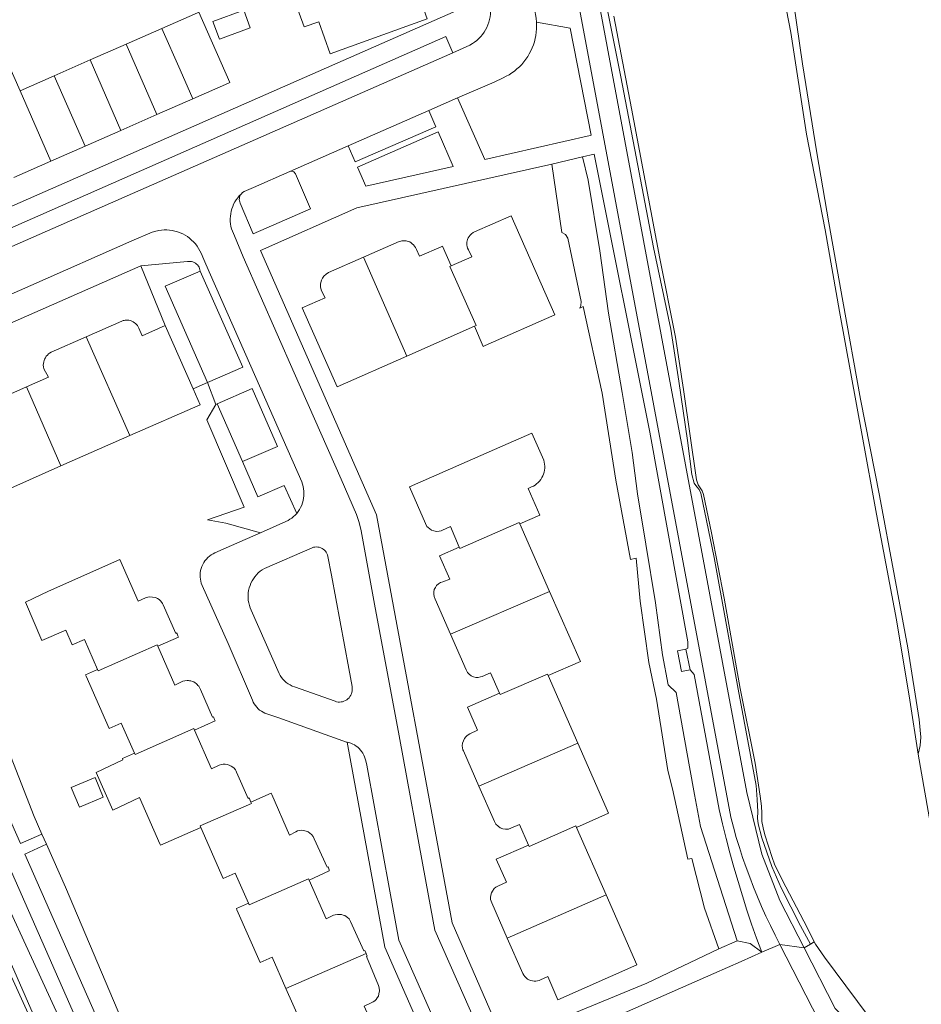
# Model space of a CAD drawing. Header units: metres. Extents: x 89888 to 94270, y 464165 to 468904.
# Tile 325 of 369: x 93305 to 93409, y 467266 to 467380. Entities that reach past the tile are written whole.
import ezdxf

# ---------------------------------------------------------------- set-up
doc = ezdxf.new("R2010")
doc.units = ezdxf.units.M
for name, color, linetype, lineweight in [('B_BEBOUWINGSGRENS_0', 251, 'CONTINUOUS', 13), ('B_TUSSENMUUR_0', 251, 'CONTINUOUS', 13), ('G_GRENS_ALGEMEEN_0', 251, 'CONTINUOUS', 13), ('T_CULTUURGRENS_0', 251, 'CONTINUOUS', 13), ('T_HEK_LIJN_0', 251, 'CONTINUOUS', 13), ('V_WEGGRENS_0', 251, 'CONTINUOUS', 13), ('W_WATERGRENS_0', 251, 'CONTINUOUS', 13)]:
    doc.layers.add(name, color=color, linetype=linetype, lineweight=lineweight)

msp = doc.modelspace()

# ---------------------------------------------------------------- linework, layer by layer
at = {"layer": 'B_BEBOUWINGSGRENS_0'}
for p, q in [((93321.53, 467378.99), (93317.37, 467377.16)), ((93317.37, 467377.16), (93313.21, 467375.34)), ((93313.21, 467375.34), (93309.06, 467373.51)), ((93309.06, 467373.51), (93305.1, 467371.77)), ((93320.93, 467369.01), (93325.09, 467370.83)), ((93316.78, 467367.18), (93320.93, 467369.01)), ((93312.62, 467365.35), (93316.78, 467367.18)), ((93308.66, 467363.61), (93312.62, 467365.35)), ((93304.38, 467361.73), (93308.66, 467363.61)), ((93321.91, 467344.59), (93325.13, 467337.26)), ((93349.9, 467341.06), (93357.71, 467344.53)), ((93317.83, 467331.85), (93309.84, 467328.33)), ((93309.84, 467328.33), (93301.92, 467324.84)), ((93366.41, 467313.82), (93362.97, 467321.63)), ((93369.69, 467296.25), (93366.25, 467304.07)), ((93372.96, 467278.68), (93369.52, 467286.5))]:
    msp.add_line(p, q, dxfattribs=at)
for points in [[(93336.41, 467383.52), (93337.98, 467379.15), (93339.68, 467379.76), (93341.01, 467376.04), (93352.25, 467380.09), (93350.39, 467385.27), (93347.57, 467384.26), (93346.53, 467387.17)], [(93325.09, 467370.83), (93329.25, 467372.66), (93329.39, 467372.72), (93325.81, 467380.87), (93325.66, 467380.8), (93321.53, 467378.99)], [(93327.42, 467379.77), (93328.18, 467377.73), (93331.76, 467379.05), (93331, 467381.1), (93327.42, 467379.77)], [(93305.1, 467371.77), (93303.65, 467375.06), (93299.37, 467373.19), (93300.82, 467369.89)], [(93357.71, 467344.53), (93358.74, 467342.18), (93358.94, 467342.27), (93367.01, 467345.81), (93361.96, 467357.27), (93357.73, 467355.42), (93357.57, 467355.34), (93357.37, 467355.2), (93357.23, 467355.06), (93357.09, 467354.89), (93357, 467354.73), (93356.92, 467354.54), (93356.88, 467354.39), (93356.85, 467354.24), (93356.83, 467354.09), (93356.84, 467353.89), (93356.87, 467353.73), (93356.93, 467353.54), (93357.02, 467353.34), (93357.4, 467352.54), (93355.03, 467351.5)], [(93355.03, 467351.5), (93354.03, 467353.78), (93353.85, 467353.7), (93351.35, 467352.61), (93350.99, 467353.4), (93350.89, 467353.63), (93350.78, 467353.79), (93350.66, 467353.94), (93350.52, 467354.06), (93350.38, 467354.17), (93350.23, 467354.26), (93350.08, 467354.31), (93349.94, 467354.36), (93349.79, 467354.39), (93349.64, 467354.41), (93349.49, 467354.4), (93349.32, 467354.39), (93349.18, 467354.36), (93349, 467354.3), (93344.88, 467352.5)], [(93344.88, 467352.5), (93340.8, 467350.71), (93340.53, 467350.54), (93340.29, 467350.3), (93340.11, 467350.06), (93340, 467349.83), (93339.93, 467349.59), (93339.9, 467349.36), (93339.89, 467349.07), (93339.94, 467348.87), (93340.01, 467348.62), (93340.44, 467347.79), (93337.78, 467346.63), (93341.83, 467337.48), (93349.9, 467341.06)], [(93312.77, 467343.29), (93316.87, 467345.1), (93317.04, 467345.16), (93317.17, 467345.19), (93317.28, 467345.21), (93317.38, 467345.21), (93317.51, 467345.21), (93317.69, 467345.2), (93317.88, 467345.16), (93318.06, 467345.09), (93318.21, 467345.02), (93318.36, 467344.92), (93318.47, 467344.83), (93318.59, 467344.71), (93318.69, 467344.58), (93318.79, 467344.43), (93318.85, 467344.29), (93319.23, 467343.4), (93321.91, 467344.59)], [(93305.86, 467337.51), (93308.38, 467338.62), (93307.85, 467339.59), (93307.81, 467339.8), (93307.79, 467340), (93307.81, 467340.19), (93307.84, 467340.37), (93307.88, 467340.54), (93307.94, 467340.68), (93308.03, 467340.86), (93308.13, 467341.03), (93308.26, 467341.16), (93308.39, 467341.3), (93308.52, 467341.39), (93308.7, 467341.5), (93312.77, 467343.29)], [(93296.88, 467336.29), (93300.94, 467338.09), (93301.09, 467338.15), (93301.29, 467338.19), (93301.45, 467338.2), (93301.6, 467338.2), (93301.75, 467338.19), (93301.86, 467338.17), (93301.98, 467338.13), (93302.11, 467338.09), (93302.22, 467338.03), (93302.37, 467337.94), (93302.5, 467337.84), (93302.61, 467337.75), (93302.72, 467337.62), (93302.81, 467337.49), (93302.86, 467337.41), (93302.91, 467337.29), (93303.34, 467336.39), (93305.86, 467337.51)], [(93325.13, 467337.26), (93325.94, 467335.42), (93317.83, 467331.85)], [(93362.97, 467321.63), (93365.28, 467322.63), (93363.92, 467325.72), (93364.33, 467325.9), (93364.54, 467326), (93364.73, 467326.13), (93364.92, 467326.27), (93365.09, 467326.42), (93365.25, 467326.59), (93365.4, 467326.78), (93365.52, 467326.98), (93365.63, 467327.18), (93365.71, 467327.4), (93365.78, 467327.62), (93365.83, 467327.85), (93365.85, 467328.09), (93365.86, 467328.32), (93365.84, 467328.55), (93365.8, 467328.78), (93365.74, 467329.01), (93364.37, 467332.13), (93361.62, 467330.92), (93350.18, 467325.91), (93352.04, 467321.66), (93352.22, 467321.33), (93352.37, 467321.2), (93352.55, 467321.04), (93352.74, 467320.91), (93353.01, 467320.81), (93353.31, 467320.76), (93353.63, 467320.78), (93353.88, 467320.83), (93354.02, 467320.91), (93354.93, 467321.31), (93355.96, 467318.95)], [(93355.96, 467318.95), (93353.67, 467317.94), (93354.86, 467315.22), (93354.06, 467314.93), (93353.77, 467314.83), (93353.54, 467314.69), (93353.32, 467314.48), (93353.2, 467314.28), (93353.07, 467314.04), (93353.03, 467313.76), (93353.01, 467313.49), (93353.04, 467313.22), (93353.16, 467312.91), (93354.95, 467308.85)], [(93308.41, 467313.85), (93316.66, 467317.49), (93318.78, 467312.67), (93319.63, 467313.07), (93320.05, 467313.19), (93320.43, 467313.16), (93320.8, 467313.1), (93321.03, 467313), (93321.22, 467312.88), (93321.39, 467312.7), (93321.59, 467312.42), (93321.67, 467312.26), (93323.15, 467308.96), (93323.24, 467309), (93323.38, 467308.67), (93323.45, 467308.52), (93321.05, 467307.48)], [(93314.08, 467304.78), (93312.55, 467308.25), (93311.15, 467307.63), (93310.41, 467309.31), (93307.62, 467308.12), (93305.74, 467312.56), (93308.41, 467313.85)], [(93366.25, 467304.07), (93369.98, 467305.71), (93366.41, 467313.82)], [(93354.95, 467308.85), (93356.76, 467304.74), (93356.93, 467304.43), (93357.12, 467304.22), (93357.35, 467304.05), (93357.6, 467303.93), (93357.89, 467303.86), (93358.14, 467303.85), (93358.4, 467303.91), (93358.61, 467303.98), (93359.59, 467304.4), (93360.62, 467302.05)], [(93321.05, 467307.48), (93323.03, 467302.96), (93323.94, 467303.41), (93324.19, 467303.47), (93324.44, 467303.5), (93324.6, 467303.49), (93324.72, 467303.48), (93324.89, 467303.45), (93325.05, 467303.4), (93325.21, 467303.33), (93325.36, 467303.24), (93325.48, 467303.15), (93325.6, 467303.05), (93325.7, 467302.94), (93325.79, 467302.84), (93325.88, 467302.68), (93325.96, 467302.52), (93325.98, 467302.46), (93327.4, 467299.27), (93327.49, 467299.31), (93327.63, 467298.98), (93327.69, 467298.82), (93325.31, 467297.77)], [(93318.34, 467295.08), (93316.82, 467298.56), (93315.42, 467297.94), (93312.75, 467304), (93312.68, 467304.16), (93314.08, 467304.78)], [(93360.62, 467302.05), (93356.9, 467300.42), (93358.08, 467297.76), (93357.17, 467297.31), (93356.89, 467297.14), (93356.73, 467296.98), (93356.56, 467296.77), (93356.43, 467296.53), (93356.34, 467296.24), (93356.31, 467295.94), (93356.34, 467295.7), (93356.39, 467295.46), (93356.43, 467295.35), (93358.22, 467291.27)], [(93325.31, 467297.77), (93327.27, 467293.28), (93328.15, 467293.71), (93328.41, 467293.79), (93328.62, 467293.82), (93328.86, 467293.81), (93329.08, 467293.78), (93329.33, 467293.7), (93329.53, 467293.6), (93329.72, 467293.48), (93329.88, 467293.34), (93330.03, 467293.16), (93330.13, 467292.99), (93330.18, 467292.9), (93331.52, 467289.86), (93331.62, 467289.9), (93331.83, 467289.42)], [(93369.52, 467286.5), (93373.25, 467288.15), (93369.69, 467296.25)], [(93326.02, 467286.49), (93321.35, 467284.45), (93321.28, 467284.61), (93318.93, 467289.96), (93315.84, 467288.51), (93313.93, 467292.86), (93317.01, 467294.31), (93316.95, 467294.46), (93318.34, 467295.08)], [(93314.74, 467289.98), (93313.78, 467292.26), (93311.03, 467291.11), (93311.99, 467288.82), (93314.74, 467289.98)], [(93331.83, 467289.42), (93334.18, 467290.44), (93334.24, 467290.3), (93336.31, 467285.6), (93337.02, 467285.99), (93337.24, 467286.08), (93337.47, 467286.13), (93337.73, 467286.16), (93337.93, 467286.14), (93338.22, 467286.07), (93338.46, 467285.97), (93338.67, 467285.84), (93338.84, 467285.68), (93339.04, 467285.43), (93339.17, 467285.17), (93340.67, 467281.88), (93340.76, 467281.92), (93340.91, 467281.59), (93340.89, 467281.48), (93338.58, 467280.39)], [(93358.22, 467291.27), (93360.03, 467287.17), (93360.2, 467286.87), (93360.46, 467286.63), (93360.68, 467286.45), (93361.01, 467286.33), (93361.31, 467286.28), (93361.65, 467286.3), (93361.94, 467286.39), (93362.93, 467286.82), (93363.97, 467284.45)], [(93331.55, 467277.71), (93330.02, 467281.19), (93328.62, 467280.57), (93326.02, 467286.49)], [(93363.97, 467284.45), (93360.24, 467282.8), (93361.41, 467280.14), (93360.51, 467279.74), (93360.21, 467279.59), (93360, 467279.41), (93359.79, 467279.11), (93359.68, 467278.91), (93359.61, 467278.66), (93359.57, 467278.37), (93359.59, 467278.15), (93359.65, 467277.97), (93359.71, 467277.77), (93361.51, 467273.68)], [(93338.58, 467280.39), (93340.54, 467275.9), (93341.4, 467276.32), (93341.59, 467276.39), (93341.87, 467276.43), (93342.13, 467276.43), (93342.32, 467276.41), (93342.52, 467276.35), (93342.69, 467276.28), (93342.85, 467276.18), (93343.02, 467276.05), (93343.2, 467275.9), (93343.29, 467275.75), (93343.38, 467275.6), (93344.92, 467272.2), (93345.01, 467272.24), (93345.16, 467271.91)], [(93335.89, 467267.86), (93334.3, 467271.48), (93332.9, 467270.86), (93330.22, 467276.94), (93330.15, 467277.09), (93331.55, 467277.71)], [(93361.51, 467273.68), (93363.31, 467269.59), (93363.42, 467269.4), (93363.54, 467269.23), (93363.7, 467269.07), (93363.87, 467268.94), (93364.02, 467268.86), (93364.24, 467268.77), (93364.43, 467268.72), (93364.63, 467268.71), (93364.81, 467268.7), (93365.01, 467268.73), (93365.2, 467268.78), (93365.36, 467268.85), (93366.2, 467269.24), (93367.37, 467266.55), (93376.52, 467270.58), (93372.96, 467278.68)], [(93345.16, 467271.91), (93345.3, 467271.58), (93345.21, 467271.54), (93346.59, 467268.21), (93346.67, 467267.94), (93346.72, 467267.58), (93346.66, 467267.24), (93346.59, 467266.98), (93346.47, 467266.77), (93346.33, 467266.58), (93346.17, 467266.43), (93345.99, 467266.32), (93345.84, 467266.23), (93344.95, 467265.82), (93346.94, 467261.32), (93349.28, 467262.4), (93349.41, 467262.22)], [(93338.75, 467257.56), (93336.09, 467263.61), (93337.49, 467264.23), (93335.89, 467267.86)]]:
    msp.add_lwpolyline(points, dxfattribs=at)
at = {"layer": 'B_TUSSENMUUR_0'}
for p, q in [((93317.37, 467377.16), (93320.93, 467369.01)), ((93313.21, 467375.34), (93316.78, 467367.18)), ((93309.06, 467373.51), (93312.62, 467365.35)), ((93305.1, 467371.77), (93308.66, 467363.61)), ((93344.88, 467352.5), (93349.9, 467341.06)), ((93312.77, 467343.29), (93317.83, 467331.85)), ((93305.86, 467337.51), (93309.84, 467328.33)), ((93366.41, 467313.82), (93354.95, 467308.85)), ((93369.69, 467296.25), (93358.22, 467291.27)), ((93372.96, 467278.68), (93361.51, 467273.68)), ((93345.16, 467271.91), (93335.89, 467267.86))]:
    msp.add_line(p, q, dxfattribs=at)
for points in [[(93321.53, 467378.99), (93323.63, 467374.17), (93325.09, 467370.83)], [(93357.71, 467344.53), (93357.9, 467344.61), (93354.87, 467351.43), (93355.03, 467351.5)], [(93362.97, 467321.63), (93362.9, 467321.8), (93356.04, 467318.79), (93355.96, 467318.95)], [(93321.05, 467307.48), (93320.99, 467307.62), (93314.15, 467304.62), (93314.08, 467304.78)], [(93366.25, 467304.07), (93366.18, 467304.23), (93360.69, 467301.88), (93360.62, 467302.05)], [(93325.31, 467297.77), (93325.24, 467297.93), (93318.41, 467294.92), (93318.34, 467295.08)], [(93331.83, 467289.42), (93331.9, 467289.27), (93325.95, 467286.66), (93326.02, 467286.49)], [(93369.52, 467286.5), (93369.45, 467286.67), (93364.04, 467284.3), (93363.97, 467284.45)], [(93338.58, 467280.39), (93338.51, 467280.55), (93331.62, 467277.55), (93331.55, 467277.71)]]:
    msp.add_lwpolyline(points, dxfattribs=at)
at = {"layer": 'G_GRENS_ALGEMEEN_0'}
msp.add_lwpolyline([(93387.13, 467422.51), (93389.55, 467410.08), (93391.32, 467401.98), (93392.59, 467394.58), (93394.01, 467386.6), (93395.71, 467374.88), (93397.37, 467364.59), (93398.74, 467356.46), (93400.38, 467347.41), (93402.41, 467336.08), (93404.6, 467324.9), (93406.36, 467315.56), (93407.89, 467307.27), (93409.23, 467298.99), (93409.42, 467296.95), (93409.32, 467295.99), (93409.1, 467294.96)], dxfattribs=at)
at = {"layer": 'T_CULTUURGRENS_0'}
for p, q in [((93306.74, 467287.74), (93302.14, 467299.47)), ((93386.01, 467272.43), (93388.15, 467273.35)), ((93397.07, 467273.24), (93396.61, 467272.97)), ((93386.01, 467272.43), (93377.68, 467268.47)), ((93395.88, 467272.54), (93393.09, 467272.96)), ((93396.61, 467272.97), (93395.88, 467272.54))]:
    msp.add_line(p, q, dxfattribs=at)
for points in [[(93395.88, 467272.54), (93393.06, 467278.03), (93391.01, 467283.39), (93389.25, 467290.52), (93379.33, 467343.51), (93350.24, 467498.91), (93350.04, 467500), (93339.36, 467556.57), (93337.06, 467566.7), (93334.38, 467580.22), (93309.73, 467716.33), (93309.61, 467716.91)], [(93372.82, 467382.66), (93374.65, 467373.36), (93376.8, 467362.3), (93378.45, 467353.61), (93380.44, 467344.15), (93381.39, 467338.15), (93382.39, 467331.3), (93382.87, 467327.34), (93383.16, 467326.34), (93383.47, 467325.93), (93383.75, 467325.61), (93383.94, 467325.17), (93385.49, 467317.75), (93388.27, 467302.49), (93390.35, 467291.36), (93390.47, 467289.72), (93390.52, 467288.28), (93390.5, 467287.56), (93390.57, 467286.92), (93391.01, 467285.28), (93392.14, 467281.98), (93393.24, 467279.52), (93395.46, 467275.09), (93396.61, 467272.97)], [(93370.22, 467364.12), (93370.88, 467361.41), (93372.23, 467353.25), (93373.22, 467346.04), (93374.82, 467336.82), (93375.97, 467329.88), (93376.58, 467325.11), (93377.58, 467319.28), (93378.67, 467312.49), (93379.5, 467306.46), (93380.14, 467303), (93381.08, 467302.11), (93382.62, 467293.49), (93383.21, 467290.3), (93383.88, 467286.6), (93388.15, 467273.35)], [(93369.93, 467346.59), (93370.04, 467346.91), (93370.07, 467347.37), (93368.51, 467354.71), (93368.25, 467355.12), (93367.84, 467355.36)], [(93378.79, 467301.33), (93377.89, 467305.57), (93376.9, 467312.69), (93376.45, 467317.67)], [(93382.43, 467282.81), (93382.89, 467282.89), (93384.35, 467277.15), (93386.01, 467272.43)], [(93388.15, 467273.35), (93389.66, 467273.07), (93390.98, 467272.04)], [(93352.82, 467081.26), (93362.8, 467091.61), (93379.64, 467109.08), (93408.5, 467148.36), (93410.66, 467152.94), (93413.64, 467159.23), (93406.01, 467178.65), (93404.37, 467184.03), (93404.17, 467186.7), (93403.85, 467191), (93406.5, 467207.47), (93409.73, 467218.94), (93412.6, 467225.13), (93413.62, 467228.82), (93413.97, 467235.15), (93413.63, 467238.74), (93413.37, 467241.58), (93411.59, 467248.11), (93410.83, 467250), (93410.04, 467251.94), (93404.47, 467260.66), (93399.48, 467265.54), (93395.88, 467272.54)]]:
    msp.add_lwpolyline(points, dxfattribs=at)
at = {"layer": 'T_HEK_LIJN_0'}
for p, q in [((93306.74, 467287.74), (93307.63, 467285.73)), ((93307.63, 467285.73), (93308.16, 467284.54))]:
    msp.add_line(p, q, dxfattribs=at)
for points in [[(93369.93, 467346.59), (93370.31, 467346.8), (93372.52, 467336.78), (93374.1, 467326.7), (93375.8, 467317.52), (93376.45, 467317.67)], [(93326.72, 467333.66), (93331.04, 467323.55), (93326.8, 467322.1), (93328.91, 467321.7), (93332.94, 467320.61)], [(93382.43, 467282.81), (93380.65, 467290.95), (93380.11, 467293.08)], [(93308.16, 467284.54), (93310.37, 467279.57), (93318.71, 467259.9)]]:
    msp.add_lwpolyline(points, dxfattribs=at)
at = {"layer": 'V_WEGGRENS_0'}
for p, q in [((93372.51, 467367.24), (93369.19, 467385.02)), ((93356.57, 467381.44), (93294.82, 467354.33)), ((93277.23, 467341.92), (93355.23, 467376.15)), ((93355.75, 467370.94), (93352.43, 467369.47)), ((93343.08, 467365.38), (93352.43, 467369.47)), ((93352.43, 467369.47), (93353.24, 467367.6)), ((93353.24, 467367.6), (93343.9, 467363.52)), ((93344.16, 467362.92), (93353.51, 467367)), ((93343.08, 467365.38), (93336.33, 467362.42)), ((93343.9, 467363.52), (93343.08, 467365.38)), ((93370.22, 467364.12), (93371.57, 467364.44)), ((93371.57, 467364.44), (93378.01, 467332.26)), ((93366.66, 467363.28), (93370.22, 467364.12)), ((93367.84, 467355.36), (93366.66, 467363.28)), ((93285.32, 467336.67), (93319.09, 467351.51)), ((93321.91, 467344.59), (93319.09, 467351.51)), ((93326.82, 467338.01), (93325.13, 467337.26)), ((93326.82, 467338.01), (93327.78, 467335.45)), ((93326.72, 467333.66), (93327.78, 467335.45)), ((93327.78, 467335.45), (93327.92, 467335.51)), ((93327.92, 467335.51), (93330.85, 467328.84)), ((93305.14, 467284.63), (93294.88, 467307.86)), ((93382.2, 467307.14), (93382.68, 467304.72)), ((93380.11, 467293.08), (93378.79, 467301.33)), ((93307.63, 467285.73), (93305.14, 467284.63)), ((93305.66, 467283.39), (93308.16, 467284.54)), ((93390.98, 467272.04), (93393.09, 467272.96)), ((93385.43, 467269.6), (93364.95, 467260.58)), ((93364.01, 467262.86), (93377.68, 467268.47))]:
    msp.add_line(p, q, dxfattribs=at)
for points in [[(93364.16, 467382.81), (93364.33, 467382.38), (93364.47, 467381.94), (93364.59, 467381.5), (93364.7, 467381.05), (93364.79, 467380.6), (93364.85, 467380.15), (93364.9, 467379.7)], [(93359.48, 467381.91), (93359.54, 467381.59), (93359.57, 467381.28), (93359.58, 467380.96), (93359.56, 467380.64), (93359.53, 467380.32), (93359.47, 467380.01), (93359.38, 467379.7), (93359.28, 467379.4), (93359.15, 467379.1), (93359.01, 467378.82), (93358.84, 467378.55), (93358.66, 467378.29), (93358.45, 467378.04), (93358.23, 467377.81), (93357.99, 467377.6), (93357.74, 467377.4), (93357.48, 467377.22), (93357.2, 467377.06), (93355.23, 467376.15)], [(93355.75, 467370.94), (93360, 467372.76), (93361.05, 467373.27), (93361.39, 467373.44), (93361.72, 467373.62), (93362.04, 467373.83), (93362.35, 467374.05), (93362.64, 467374.29), (93362.92, 467374.55), (93363.19, 467374.82), (93363.43, 467375.1), (93363.67, 467375.41), (93363.88, 467375.72), (93364.07, 467376.04), (93364.25, 467376.38), (93364.41, 467376.73), (93364.54, 467377.08), (93364.66, 467377.44), (93364.75, 467377.81), (93364.82, 467378.18), (93364.88, 467378.56), (93364.9, 467378.94), (93364.91, 467379.32), (93364.9, 467379.7)], [(93364.9, 467379.7), (93368.8, 467379.01), (93371.23, 467366.64), (93371.11, 467366.6)], [(93355.23, 467376.15), (93354.42, 467378.03), (93276.42, 467343.75), (93277.23, 467341.92)], [(93371.11, 467366.6), (93358.91, 467363.81), (93355.75, 467370.94)], [(93353.51, 467367), (93355.25, 467362.98), (93345.15, 467360.71), (93344.16, 467362.92)], [(93393.09, 467272.96), (93392.53, 467274.04), (93391.99, 467275.14), (93391.47, 467276.23), (93390.97, 467277.34), (93390.49, 467278.46), (93390.03, 467279.59), (93389.59, 467280.72), (93389.17, 467281.87), (93388.77, 467283.02), (93388.4, 467284.17), (93388.04, 467285.34), (93387.7, 467286.51), (93387.39, 467287.68), (93372.51, 467367.24)], [(93332.94, 467353.27), (93344.09, 467358.23), (93366.66, 467363.28)], [(93330.69, 467359.81), (93330.86, 467359.99), (93331.06, 467360.12), (93332.12, 467360.57), (93336.33, 467362.42)], [(93336.33, 467362.42), (93336.42, 467362.45), (93336.52, 467362.46), (93336.62, 467362.45), (93336.71, 467362.42), (93336.79, 467362.37), (93336.87, 467362.31), (93336.93, 467362.23), (93336.98, 467362.14), (93338.73, 467358.11), (93332.11, 467355.21)], [(93330.69, 467359.81), (93330.49, 467359.6), (93330.3, 467359.38), (93330.12, 467359.14), (93329.97, 467358.9), (93329.83, 467358.64), (93329.72, 467358.37), (93329.62, 467358.09), (93329.54, 467357.81), (93329.49, 467357.52), (93329.45, 467357.23), (93329.44, 467356.94), (93329.44, 467356.65), (93329.47, 467356.35), (93329.52, 467356.07), (93329.6, 467355.78), (93329.69, 467355.5), (93329.8, 467355.23), (93329.93, 467354.97), (93330.92, 467352.54), (93336.83, 467339.1), (93342.27, 467326.79), (93344.06, 467322.72), (93344.37, 467321.79), (93344.6, 467320.84), (93346.13, 467312.32), (93348.98, 467297.1), (93352.14, 467280.04), (93353.13, 467274.61), (93356.51, 467266.93), (93359.27, 467260.7)], [(93332.11, 467355.21), (93330.59, 467358.77), (93330.54, 467358.9), (93330.51, 467359.03), (93330.49, 467359.17), (93330.5, 467359.3), (93330.52, 467359.44), (93330.56, 467359.57), (93330.62, 467359.7), (93330.69, 467359.81)], [(93321.15, 467355.6), (93321, 467355.57), (93320.84, 467355.53), (93320.69, 467355.49), (93320.54, 467355.44), (93320.38, 467355.39), (93318.06, 467354.38), (93306.34, 467349.24), (93292.58, 467343.18), (93279.57, 467337.47), (93278.82, 467337.1), (93265.59, 467331.33), (93251.47, 467325.15), (93240.76, 467320.45)], [(93321.15, 467355.6), (93321.47, 467355.64), (93321.78, 467355.66), (93322.1, 467355.66), (93322.42, 467355.64), (93322.73, 467355.6), (93323.04, 467355.53), (93323.34, 467355.44), (93323.64, 467355.33), (93323.93, 467355.2), (93324.21, 467355.05), (93324.48, 467354.88), (93324.73, 467354.7), (93324.97, 467354.49), (93325.2, 467354.27), (93325.4, 467354.03), (93325.6, 467353.78), (93325.77, 467353.51), (93325.93, 467353.24), (93326.06, 467352.95), (93326.37, 467352.24)], [(93364.01, 467262.86), (93361.15, 467261.61), (93355.15, 467275.46), (93346.39, 467322.67), (93332.94, 467353.27)], [(93319.09, 467351.51), (93324.47, 467352), (93324.63, 467352.02), (93324.79, 467352.02), (93324.96, 467352), (93325.12, 467351.96), (93325.27, 467351.89), (93325.41, 467351.81)], [(93325.41, 467351.81), (93325.54, 467351.71), (93325.66, 467351.6), (93325.76, 467351.47), (93325.84, 467351.33), (93325.97, 467350.88)], [(93337.92, 467324.59), (93337.96, 467324.87), (93337.97, 467325.15), (93337.96, 467325.42), (93337.94, 467325.7), (93337.89, 467325.97), (93337.82, 467326.24), (93337.74, 467326.5), (93331.84, 467339.9), (93327, 467350.81), (93326.37, 467352.24)], [(93325.97, 467350.88), (93321.92, 467349.13), (93326.82, 467338.01)], [(93325.97, 467350.88), (93330.88, 467339.76), (93326.82, 467338.01)], [(93327.92, 467335.51), (93331.98, 467337.29), (93334.92, 467330.58), (93330.85, 467328.84)], [(93281.04, 467333.77), (93315.08, 467256.43), (93315.4, 467251.89)], [(93315.4, 467251.89), (93311.66, 467260.01), (93298.1, 467289.5), (93279.87, 467331.84), (93274.96, 467332.24)], [(93378.01, 467332.26), (93382.44, 467307.98), (93382.43, 467307.23), (93382.2, 467307.14)], [(93312.66, 467251.47), (93306.35, 467265.5), (93298.94, 467282.4), (93292.91, 467296.14), (93287, 467309.96), (93281.83, 467322), (93279.28, 467327.9), (93278.82, 467328.17), (93278.38, 467328.1), (93278.01, 467327.95), (93276.73, 467327.46)], [(93330.85, 467328.84), (93332.65, 467324.78), (93335.7, 467326.06), (93337.15, 467322.84)], [(93337.15, 467322.84), (93337.32, 467323.07), (93337.46, 467323.3), (93337.59, 467323.54), (93337.71, 467323.8), (93337.8, 467324.06), (93337.87, 467324.32), (93337.92, 467324.59)], [(93337.15, 467322.84), (93336.97, 467322.65), (93336.78, 467322.47), (93336.57, 467322.31), (93336.35, 467322.16), (93336.13, 467322.03), (93335.89, 467321.92), (93332.94, 467320.61)], [(93332.94, 467320.61), (93330.56, 467319.57), (93327.67, 467318.29), (93327.45, 467318.18), (93327.23, 467318.05), (93327.03, 467317.9), (93326.84, 467317.74), (93326.67, 467317.56), (93326.51, 467317.36), (93326.37, 467317.16), (93326.25, 467316.94), (93326.15, 467316.71), (93326.07, 467316.47), (93326.01, 467316.23), (93325.97, 467315.98), (93325.95, 467315.73), (93325.95, 467315.48), (93325.98, 467315.23), (93326.02, 467314.99), (93326.09, 467314.75), (93326.18, 467314.51), (93329.18, 467307.77), (93332.02, 467301.23), (93332.11, 467301.01), (93332.22, 467300.8), (93332.35, 467300.6), (93332.5, 467300.41), (93332.66, 467300.24), (93332.84, 467300.08), (93333.04, 467299.95), (93333.25, 467299.83), (93333.46, 467299.73), (93333.69, 467299.65), (93335.05, 467299.17)], [(93343.06, 467301.37), (93342.92, 467301.27), (93342.77, 467301.17), (93342.61, 467301.1), (93342.44, 467301.05), (93342.27, 467301.02), (93342.09, 467301), (93341.92, 467301.01), (93341.74, 467301.04), (93341.57, 467301.09), (93336.86, 467302.76), (93336.61, 467302.86), (93336.37, 467302.98), (93336.14, 467303.12), (93335.92, 467303.28), (93335.72, 467303.46), (93335.54, 467303.65), (93335.37, 467303.86), (93335.22, 467304.08), (93335.09, 467304.32), (93331.85, 467311.65), (93331.74, 467311.92), (93331.65, 467312.2), (93331.58, 467312.48), (93331.53, 467312.77), (93331.51, 467313.06), (93331.51, 467313.35), (93331.53, 467313.65), (93331.57, 467313.93), (93331.64, 467314.22), (93331.73, 467314.5), (93331.84, 467314.77), (93331.97, 467315.03), (93332.12, 467315.28), (93332.29, 467315.51), (93332.48, 467315.74), (93332.69, 467315.95), (93332.91, 467316.14), (93333.14, 467316.31), (93333.39, 467316.46), (93338.91, 467318.87), (93339.08, 467318.92), (93339.24, 467318.95), (93339.41, 467318.96), (93339.58, 467318.95), (93339.75, 467318.92), (93339.91, 467318.86), (93340.07, 467318.79)], [(93340.07, 467318.79), (93340.21, 467318.7), (93340.34, 467318.59), (93340.46, 467318.47), (93340.56, 467318.34), (93340.64, 467318.19), (93340.71, 467318.03), (93340.75, 467317.87), (93341.16, 467315.69), (93343.16, 467304.88), (93343.54, 467302.81), (93343.57, 467302.64), (93343.57, 467302.46), (93343.56, 467302.29), (93343.52, 467302.11), (93343.47, 467301.95), (93343.39, 467301.79), (93343.3, 467301.64), (93343.19, 467301.5), (93343.06, 467301.37)], [(93382.2, 467307.14), (93381.22, 467306.95), (93381.7, 467304.53), (93382.68, 467304.72)], [(93382.68, 467304.72), (93383.16, 467304.2), (93386.06, 467288.57), (93386.45, 467286.89), (93386.86, 467285.21), (93387.3, 467283.54), (93387.75, 467281.88), (93388.24, 467280.22), (93388.74, 467278.57), (93389.26, 467276.92), (93389.81, 467275.29), (93390.39, 467273.66), (93390.98, 467272.04)], [(93335.05, 467299.17), (93342.89, 467296.37), (93342.96, 467296.36)], [(93344.37, 467295.62), (93344.2, 467295.77), (93344.02, 467295.91), (93343.82, 467296.04), (93343.62, 467296.15), (93343.4, 467296.24), (93343.18, 467296.31), (93342.96, 467296.36)], [(93342.96, 467296.36), (93347.34, 467272.63), (93355.73, 467253.53)], [(93361.14, 467252.84), (93361.08, 467252.99), (93357.51, 467254.07), (93352.67, 467265.08), (93348.95, 467273.46), (93347.92, 467279.12), (93345.24, 467293.71), (93345.12, 467294.2), (93345.07, 467294.43), (93344.99, 467294.65), (93344.9, 467294.86), (93344.8, 467295.07), (93344.67, 467295.26), (93344.53, 467295.45), (93344.37, 467295.62)], [(93324.71, 467236.36), (93318.71, 467250), (93317.56, 467252.62), (93317.24, 467257.13), (93305.66, 467283.39)], [(93390.98, 467272.04), (93388.6, 467270.99), (93385.43, 467269.6)], [(93402.05, 467254.88), (93399.98, 467259.27), (93397.63, 467264.05), (93395.32, 467268.59), (93393.09, 467272.96)]]:
    msp.add_lwpolyline(points, dxfattribs=at)
at = {"layer": 'W_WATERGRENS_0'}
for points in [[(93409.1, 467294.96), (93408.15, 467301.22), (93406.6, 467310.54), (93404.27, 467322.76), (93402.63, 467331.85), (93399.99, 467346.23), (93398.32, 467355.68), (93396.16, 467366.74), (93394.34, 467378.51), (93392.3, 467389.09)], [(93373.84, 467380.39), (93375.92, 467369.73), (93377.49, 467361.32), (93379.18, 467352.35), (93381.01, 467343.25), (93381.92, 467337.17), (93383.41, 467326.73), (93383.63, 467326.16), (93384.1, 467325.47), (93384.25, 467325.03), (93385.15, 467320.58), (93386.62, 467313.05), (93388.47, 467302.56), (93390.24, 467293.94), (93390.79, 467290.1), (93390.97, 467288.94), (93390.99, 467288.14), (93391.01, 467287.18), (93391.15, 467286.46), (93391.33, 467285.62), (93392.2, 467283.01), (93392.46, 467282.25), (93393.34, 467280.43), (93396.29, 467274.82), (93397.07, 467273.24)], [(93409.1, 467294.96), (93410.63, 467286.19), (93411.45, 467283.58), (93412.33, 467281.72), (93412.48, 467281.4)], [(93319.94, 467232.93), (93319.65, 467233.59), (93316.23, 467241.45), (93312.21, 467250.79), (93307.95, 467260.7), (93303.92, 467269.64), (93298.55, 467281.69), (93293.24, 467294.09)], [(93397.07, 467273.24), (93397.2, 467272.97), (93398.25, 467271.47), (93404.53, 467263.03), (93408.31, 467257.21), (93410.51, 467253.53)]]:
    msp.add_lwpolyline(points, dxfattribs=at)

doc.saveas('drawing.dxf')
